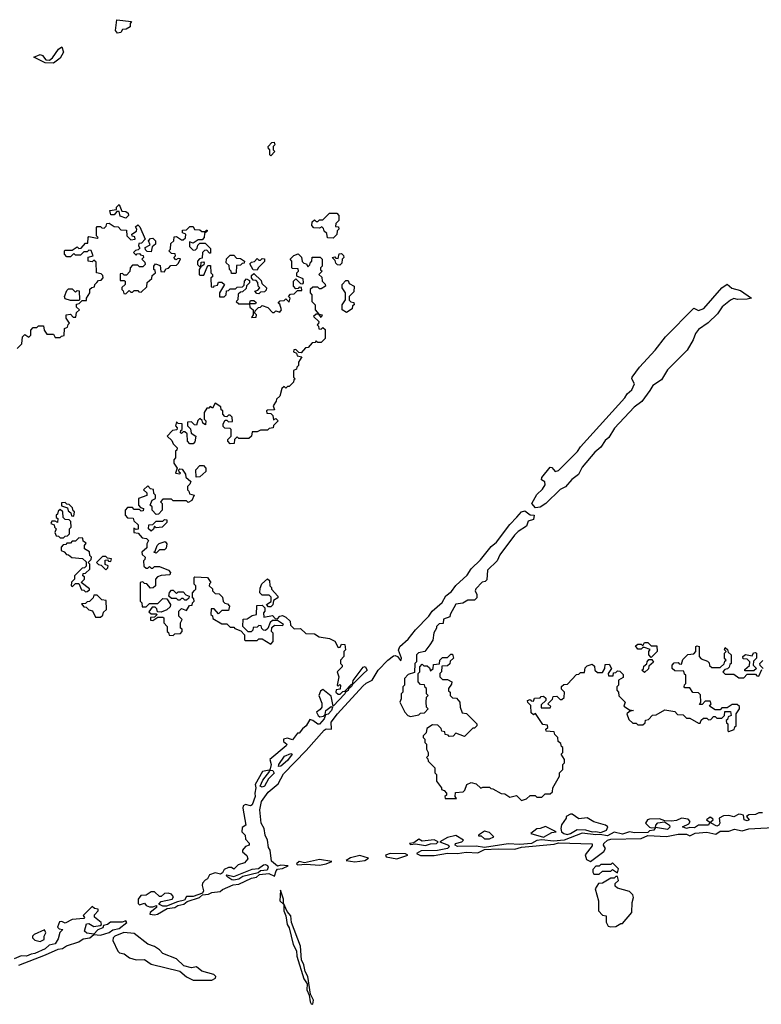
# Model space of a CAD drawing. Extents: x 1980017 to 2252640, y 74400 to 266395.
# Tile 257 of 388: x 2143824 to 2148229, y 179780 to 185628. Entities that reach past the tile are written whole.
import ezdxf

# ---------------------------------------------------------------- set-up
doc = ezdxf.new("R2010")
doc.units = 0

msp = doc.modelspace()

# ---------------------------------------------------------------- linework, layer by layer
at = {"layer": '0CON20XD'}
for points in [[(2144405, 185547.5), (2144392.5, 185565), (2144401.7, 185628.3), (2144488.3, 185618.3), (2144480, 185605), (2144480, 185585), (2144457, 185573), (2144435, 185570), (2144425, 185552.5), (2144405, 185547.5)], [(2144025, 185370), (2143975, 185372), (2143907.5, 185405), (2143945, 185422), (2143960, 185415), (2143979.3, 185389.3), (2144001.7, 185388.3), (2144019.2, 185400.8), (2144055, 185453.8), (2144075, 185466.2), (2144083.8, 185435), (2144065, 185400), (2144025, 185370)], [(2145315, 184820), (2145310, 184825), (2145310, 184855), (2145301.7, 184861.7), (2145300, 184875), (2145321.7, 184898.3), (2145335, 184900), (2145340, 184885), (2145330, 184875), (2145330, 184855), (2145340, 184845), (2145315, 184820)], [(2144455, 184450), (2144421.7, 184461.7), (2144415, 184490), (2144401.7, 184488.3), (2144385, 184470), (2144365, 184470), (2144360, 184495), (2144398.3, 184501.7), (2144400, 184515), (2144415, 184530), (2144431.7, 184491.7), (2144455, 184490), (2144468.3, 184478.3), (2144470, 184465), (2144455, 184450)], [(2145685, 184330), (2145651.7, 184331.7), (2145648.3, 184358.3), (2145631.7, 184371.7), (2145628.3, 184388.3), (2145618.3, 184398.3), (2145605, 184390), (2145571.7, 184391.7), (2145560, 184405), (2145561.7, 184428.3), (2145575, 184440), (2145585, 184430), (2145595, 184430), (2145605, 184440), (2145625, 184440), (2145665, 184480), (2145708.3, 184478.3), (2145720, 184465), (2145720, 184435), (2145701.7, 184418.3), (2145700, 184400), (2145718.3, 184398.3), (2145720, 184385), (2145710, 184375), (2145708.3, 184351.7), (2145685, 184330)], [(2143810, 183675), (2143837, 183703), (2143840, 183745), (2143855, 183757.5), (2143878.3, 183741.7), (2143890, 183755), (2143890, 183785), (2143905, 183800), (2143925, 183800), (2143935, 183810), (2143965, 183810), (2143970, 183785), (2143985, 183760), (2144025, 183760), (2144035, 183740), (2144065, 183740), (2144071.7, 183748.3), (2144088.3, 183751.7), (2144090, 183795), (2144108.3, 183801.7), (2144111.7, 183818.3), (2144120, 183825), (2144100, 183855), (2144100, 183875), (2144125, 183880), (2144141.7, 183861.7), (2144158.3, 183861.7), (2144161.7, 183888.3), (2144180, 183905), (2144161.7, 183921.7), (2144161.7, 183938.3), (2144178.3, 183941.7), (2144195, 183960), (2144220, 183960), (2144220, 183975), (2144240, 184005), (2144241.7, 184028.3), (2144251.7, 184038.3), (2144268.3, 184041.7), (2144270, 184055), (2144281.7, 184068.3), (2144291.7, 184078.3), (2144308.3, 184081.7), (2144320, 184095), (2144318.3, 184108.3), (2144308.3, 184118.3), (2144280, 184125), (2144278.3, 184188.3), (2144265, 184200), (2144255, 184190), (2144230, 184195), (2144231.7, 184218.3), (2144260, 184225), (2144248.3, 184258.3), (2144235, 184260), (2144225, 184250), (2144205, 184250), (2144185, 184230), (2144155, 184230), (2144145, 184240), (2144125, 184220), (2144105, 184220), (2144090, 184235), (2144090, 184255), (2144095, 184260), (2144135, 184260), (2144165, 184280), (2144175, 184270), (2144188.3, 184271.7), (2144215, 184300), (2144228.3, 184301.7), (2144230, 184335), (2144235, 184340), (2144285, 184330), (2144290, 184335), (2144280, 184345), (2144280, 184395), (2144285, 184400), (2144305, 184400), (2144311.7, 184391.7), (2144325, 184390), (2144338.3, 184401.7), (2144341.7, 184418.3), (2144355, 184420), (2144385, 184400), (2144408.3, 184398.3), (2144425, 184380), (2144458.3, 184378.3), (2144460, 184345), (2144485, 184320), (2144510, 184325), (2144508.3, 184338.3), (2144491.7, 184341.7), (2144490, 184355), (2144518.3, 184371.7), (2144520, 184385), (2144511.7, 184398.3), (2144525, 184410), (2144538.3, 184398.3), (2144570, 184325), (2144548.3, 184301.7), (2144531.7, 184298.3), (2144530, 184285), (2144538.3, 184271.7), (2144528.3, 184261.7), (2144511.7, 184258.3), (2144500, 184245), (2144515, 184230), (2144521.7, 184238.3), (2144535, 184240), (2144541.7, 184231.7), (2144558.3, 184228.3), (2144560, 184215), (2144550, 184205), (2144568.3, 184188.3), (2144570, 184175), (2144555, 184160), (2144535, 184160), (2144525, 184170), (2144495, 184170), (2144480, 184155), (2144478.3, 184131.7), (2144458.3, 184111.7), (2144445, 184110), (2144435, 184120), (2144421.7, 184118.3), (2144420, 184080), (2144445, 184080), (2144450, 184075), (2144450, 184055), (2144431.7, 184038.3), (2144430, 184025), (2144438.3, 184018.3), (2144441.7, 184001.7), (2144455, 184000), (2144475, 184020), (2144485, 184010), (2144495, 184010), (2144505, 184020), (2144525, 184020), (2144531.7, 184011.7), (2144545, 184010), (2144578.3, 184041.7), (2144581.7, 184068.3), (2144608.3, 184091.7), (2144611.7, 184108.3), (2144630, 184125), (2144628.3, 184138.3), (2144620, 184145), (2144620, 184165), (2144631.7, 184178.3), (2144658.3, 184168.3), (2144661.7, 184131.7), (2144685, 184130), (2144691.7, 184148.3), (2144708.3, 184151.7), (2144721.7, 184168.3), (2144755, 184170), (2144768.3, 184181.7), (2144778.3, 184208.3), (2144765, 184210), (2144751.7, 184201.7), (2144740, 184215), (2144750, 184225), (2144748.3, 184238.3), (2144725, 184240), (2144710, 184255), (2144720, 184265), (2144721.7, 184298.3), (2144740, 184315), (2144741.7, 184338.3), (2144755, 184340), (2144785, 184320), (2144795, 184320), (2144808.3, 184331.7), (2144810, 184355), (2144791.7, 184361.7), (2144791.7, 184378.3), (2144815, 184380), (2144835, 184400), (2144855, 184400), (2144861.7, 184381.7), (2144895, 184380), (2144905, 184370), (2144930, 184370), (2144931.7, 184378.3), (2144938.3, 184378.3), (2144938.3, 184371.7), (2144921.7, 184358.3), (2144920, 184335), (2144908.3, 184321.7), (2144885, 184320), (2144855, 184300), (2144831.7, 184308.3), (2144831.7, 184281.7), (2144855, 184260), (2144868.3, 184261.7), (2144878.3, 184271.7), (2144881.7, 184288.3), (2144895, 184300), (2144925, 184300), (2144958.3, 184268.3), (2144958.3, 184241.7), (2144951.7, 184241.7), (2144935, 184260), (2144921.7, 184258.3), (2144910, 184245), (2144908.3, 184211.7), (2144891.7, 184208.3), (2144880, 184195), (2144880, 184175), (2144895, 184160), (2144900, 184160), (2144901.7, 184188.3), (2144915, 184190), (2144920, 184185), (2144918.3, 184171.7), (2144900, 184160), (2144890, 184145), (2144890, 184115), (2144895, 184110), (2144918.3, 184111.7), (2144941.7, 184168.3), (2144958.3, 184168.3), (2144960, 184125), (2144970, 184115), (2144968.3, 184101.7), (2144960, 184095), (2144961.7, 184041.7), (2144975, 184040), (2144981.7, 184048.3), (2144998.3, 184051.7), (2145005, 184070), (2145025, 184070), (2145040, 184055), (2145010, 184005), (2145011.7, 183981.7), (2145038.3, 183981.7), (2145050, 183995), (2145051.7, 184018.3), (2145065, 184020), (2145075, 184030), (2145105, 184030), (2145115, 184040), (2145148.3, 184041.7), (2145158.3, 184051.7), (2145160, 184075), (2145171.7, 184088.3), (2145188.3, 184078.3), (2145190, 184065), (2145171.7, 184048.3), (2145168.3, 184031.7), (2145148.3, 184011.7), (2145135, 184010), (2145121.7, 183998.3), (2145120, 183965), (2145110, 183955), (2145125, 183940), (2145190, 183940), (2145195, 183960), (2145215, 183960), (2145228.3, 183948.3), (2145225, 183940), (2145190, 183940), (2145191.7, 183921.7), (2145210, 183905), (2145210, 183875), (2145200, 183860), (2145228.3, 183861.7), (2145230, 183875), (2145220, 183885), (2145221.7, 183898.3), (2145241.7, 183918.3), (2145255, 183920), (2145265, 183930), (2145298.3, 183918.3), (2145325, 183890), (2145335, 183890), (2145345, 183900), (2145368.3, 183891.7), (2145380, 183905), (2145368.3, 183938.3), (2145360, 183945), (2145371.7, 183958.3), (2145395, 183960), (2145405, 183970), (2145425, 183950), (2145430, 183975), (2145420, 183985), (2145431.7, 183998.3), (2145455, 184000), (2145475, 184020), (2145500, 184020), (2145498.3, 184038.3), (2145485, 184040), (2145478.3, 184031.7), (2145465, 184030), (2145450, 184045), (2145450, 184075), (2145465, 184090), (2145491.7, 184061.7), (2145505, 184060), (2145510, 184065), (2145508.3, 184088.3), (2145470, 184105), (2145470, 184125), (2145480, 184135), (2145478.3, 184148.3), (2145445, 184150), (2145440, 184155), (2145440, 184195), (2145430, 184205), (2145451.7, 184228.3), (2145478.3, 184238.3), (2145498.3, 184218.3), (2145501.7, 184191.7), (2145511.7, 184181.7), (2145528.3, 184178.3), (2145535, 184160), (2145548.3, 184171.7), (2145551.7, 184188.3), (2145560, 184195), (2145561.7, 184218.3), (2145608.3, 184218.3), (2145620, 184205), (2145620, 184165), (2145610, 184155), (2145611.7, 184141.7), (2145620, 184135), (2145600, 184115), (2145618.3, 184098.3), (2145620, 184075), (2145638.3, 184058.3), (2145640, 184045), (2145615, 184030), (2145605, 184030), (2145595, 184040), (2145565, 184040), (2145550, 184025), (2145550, 184005), (2145560, 183995), (2145560, 183955), (2145580, 183935), (2145580, 183905)], [(2144605, 184250), (2144581.7, 184251.7), (2144571.7, 184261.7), (2144570, 184275), (2144598.3, 184291.7), (2144590, 184315), (2144601.7, 184328.3), (2144615, 184330), (2144630, 184315), (2144630, 184295), (2144611.7, 184278.3), (2144605, 184250)], [(2145105, 184120), (2145081.7, 184121.7), (2145080, 184135), (2145070, 184145), (2145068.3, 184168.3), (2145050, 184185), (2145051.7, 184208.3), (2145075, 184230), (2145095, 184230), (2145111.7, 184211.7), (2145135, 184210), (2145160, 184195), (2145158.3, 184181.7), (2145145, 184180), (2145135, 184170), (2145111.7, 184168.3), (2145110, 184125), (2145105, 184120)], [(2145725, 184170), (2145711.7, 184171.7), (2145701.7, 184181.7), (2145698.3, 184198.3), (2145680, 184215), (2145695, 184220), (2145701.7, 184211.7), (2145715, 184210), (2145721.7, 184238.3), (2145735, 184240), (2145748.3, 184228.3), (2145750, 184215), (2145740, 184205), (2145738.3, 184181.7), (2145725, 184170)], [(2145235, 184140), (2145211.7, 184141.7), (2145191.7, 184178.3), (2145201.7, 184188.3), (2145218.3, 184191.7), (2145235, 184210), (2145245, 184200), (2145255, 184200), (2145265, 184210), (2145278.3, 184208.3), (2145278.3, 184191.7), (2145240, 184155), (2145235, 184140)], [(2145245, 184000), (2145231.7, 184001.7), (2145220, 184015), (2145238.3, 184021.7), (2145250, 184035), (2145240, 184045), (2145238.3, 184068.3), (2145228.3, 184078.3), (2145211.7, 184081.7), (2145200, 184095), (2145201.7, 184108.3), (2145215, 184120), (2145258.3, 184078.3), (2145261.7, 184061.7), (2145290, 184035), (2145288.3, 184021.7), (2145278.3, 184011.7), (2145255, 184010), (2145245, 184000)], [(2145765, 183890), (2145740, 183905), (2145740, 183935), (2145760, 183965), (2145760, 184005), (2145740, 184035), (2145740, 184055), (2145761.7, 184078.3), (2145775, 184080), (2145781.7, 184061.7), (2145810, 184045), (2145808.3, 184011.7), (2145780, 183985), (2145781.7, 183961.7), (2145791.7, 183951.7), (2145808.3, 183948.3), (2145810, 183935), (2145801.7, 183928.3), (2145798.3, 183911.7), (2145765, 183890)], [(2146888.3, 182728.3), (2146866, 182755), (2146895, 182807.5), (2146929.6, 182840.4), (2146945.6, 182865), (2146942.5, 182882.5), (2146922.5, 182895), (2146925, 182910), (2146975, 182970), (2146985, 182968.8), (2147005, 182945.6), (2147025, 182950), (2147137.3, 183062.7), (2147155, 183090.6), (2147418, 183382), (2147432.9, 183407), (2147460.3, 183429.7), (2147475.5, 183465), (2147460, 183495), (2147461.4, 183505), (2147504.6, 183565.4), (2147597.5, 183665), (2147659.2, 183745), (2147827.5, 183915), (2147855, 183900.9), (2147886.5, 183913.5), (2147995, 184036.4), (2148025, 184058), (2148054.6, 184034.6), (2148105, 184020), (2148170, 183975), (2148145, 183967.5), (2148087, 183967), (2148065, 183972.5), (2148045, 183962.5), (2147997, 183923), (2147969.3, 183880.7), (2147913, 183827), (2147855, 183787.5), (2147837.5, 183765), (2147823.3, 183726.7), (2147787.5, 183665), (2147670.7, 183549.3), (2147635, 183490), (2147583.6, 183456.4), (2147567.5, 183425), (2147519.3, 183360.7), (2147473.6, 183326.4), (2147357, 183203), (2147323, 183147), (2147300.7, 183129.3), (2147275, 183090), (2147240.7, 183059.3), (2147165, 182970), (2147143, 182927), (2147103.6, 182896.4), (2147066.4, 182853.6), (2147035, 182837.5), (2146950, 182755), (2146915, 182732.5), (2146888.3, 182728.3)], [(2144175, 183960), (2144125, 183960), (2144095, 183970), (2144090, 183985), (2144105, 184020), (2144115, 184030), (2144135, 184030), (2144155, 184010), (2144165, 184020), (2144178.3, 184018.3), (2144180, 183965), (2144175, 183960)], [(2145580, 183905), (2145600, 183880), (2145620, 183875), (2145615, 183860), (2145600, 183880), (2145585, 183880), (2145570, 183865), (2145600, 183835), (2145598.3, 183821.7), (2145590, 183815), (2145598.3, 183808.3), (2145601.7, 183791.7), (2145615, 183790), (2145625, 183800), (2145638.3, 183788.3), (2145637.5, 183735), (2145615, 183710), (2145595, 183710), (2145585, 183720), (2145578.3, 183711.7), (2145561.7, 183708.3), (2145538.3, 183681.7), (2145521.7, 183678.3), (2145495, 183650), (2145481.7, 183651.7), (2145465, 183670), (2145451.7, 183668.3), (2145450, 183655), (2145468.3, 183648.3), (2145471.7, 183631.7), (2145500, 183625), (2145480, 183595), (2145480, 183575), (2145470, 183565), (2145468.3, 183551.7), (2145450, 183545), (2145450, 183505), (2145460, 183495), (2145451.7, 183488.3), (2145450, 183475), (2145425, 183450), (2145415, 183450), (2145405, 183440), (2145395, 183450), (2145381.7, 183438.3), (2145368.3, 183391.7), (2145350, 183375), (2145348.3, 183361.7), (2145330, 183335), (2145338.3, 183311.7), (2145295, 183310), (2145290, 183305), (2145291.7, 183291.7), (2145315, 183290), (2145328.3, 183278.3), (2145331.7, 183251.7), (2145345, 183260), (2145360, 183245), (2145331.7, 183218.3), (2145330, 183205), (2145305, 183200), (2145295, 183190), (2145255, 183190), (2145235, 183180), (2145205, 183180), (2145200, 183155), (2145185, 183140), (2145125, 183140), (2145115, 183150), (2145100, 183135), (2145098.3, 183111.7), (2145075, 183110), (2145060, 183125), (2145060, 183135), (2145080, 183155), (2145080, 183195), (2145075, 183200), (2145041.7, 183201.7), (2145032.5, 183212.5), (2145032.5, 183227.5), (2145045, 183250), (2145055, 183250), (2145065, 183240), (2145088.3, 183241.7), (2145087, 183267), (2145075, 183280), (2145065, 183280), (2145055, 183270), (2145041.7, 183271.7), (2145030, 183285), (2145030, 183305), (2145021.7, 183311.7), (2145018.3, 183328.3), (2144985, 183350), (2144968.3, 183321.7), (2144955, 183330), (2144948.3, 183321.7), (2144935, 183320), (2144920, 183295), (2144920, 183255), (2144930, 183245), (2144928.3, 183221.7), (2144911.7, 183231.7), (2144908.3, 183248.3), (2144895, 183260), (2144881.7, 183248.3), (2144875, 183220), (2144861.7, 183221.7), (2144845, 183240), (2144821.7, 183238.3), (2144820, 183215), (2144838.3, 183198.3), (2144841.7, 183171.7), (2144870, 183155), (2144865, 183120), (2144855, 183110), (2144835, 183110), (2144820, 183125), (2144818.3, 183168.3), (2144805, 183180), (2144795, 183180), (2144785, 183170), (2144780, 183175), (2144781.7, 183188.3), (2144790, 183195), (2144788.3, 183228.3), (2144765, 183230), (2144755, 183240), (2144750, 183215), (2144760, 183205), (2144758.3, 183191.7), (2144731.7, 183188.3), (2144700, 183155), (2144728.3, 183128.3), (2144735, 183110), (2144760, 183085), (2144758.3, 183071.7), (2144750, 183065), (2144750, 183025), (2144740, 183015), (2144740, 182995), (2144760, 182965), (2144750, 182935), (2144775, 182930), (2144780, 182935), (2144771.7, 182941.7), (2144770, 182955), (2144775, 182960), (2144788.3, 182958.3), (2144808.3, 182928.3), (2144811.7, 182911.7), (2144840, 182885), (2144835, 182870), (2144820, 182855), (2144820, 182835), (2144828.3, 182828.3), (2144831.7, 182811.7), (2144860, 182805), (2144846.7, 182773.3), (2144825, 182760), (2144815, 182770), (2144735, 182770), (2144725, 182780), (2144675, 182780), (2144660, 182765), (2144670, 182755), (2144670, 182715), (2144648.3, 182691.7), (2144635, 182690), (2144610, 182715), (2144610, 182735), (2144600, 182745), (2144610, 182775), (2144630, 182785), (2144630, 182805), (2144620, 182815), (2144618.3, 182838.3), (2144601.7, 182841.7), (2144585, 182860), (2144560, 182835), (2144578.3, 182818.3), (2144578.3, 182801.7), (2144530, 182785), (2144530, 182745), (2144541.7, 182731.7), (2144560, 182725), (2144558.3, 182711.7), (2144545, 182710), (2144535, 182720), (2144505, 182720), (2144495, 182730), (2144465, 182730), (2144450, 182715), (2144450, 182685), (2144465, 182670), (2144498.3, 182668.3), (2144501.7, 182651.7), (2144528.3, 182628.3), (2144528.3, 182601.7), (2144515, 182600), (2144501.7, 182608.3), (2144501.7, 182581.7), (2144528.3, 182578.3), (2144551.7, 182551.7), (2144577, 182547), (2144590, 182535), (2144580, 182515), (2144578.3, 182491.7), (2144550, 182465), (2144551.7, 182451.7), (2144570, 182435), (2144568.3, 182421.7), (2144560, 182415), (2144561.7, 182381.7), (2144575, 182370), (2144585, 182370), (2144595, 182380), (2144605, 182370), (2144615, 182370), (2144625, 182380), (2144655, 182380), (2144708.3, 182358.3), (2144720, 182345), (2144715, 182330), (2144665, 182327.5), (2144641.7, 182318.3), (2144630, 182305), (2144630, 182265), (2144617, 182253), (2144601.7, 182251.7), (2144578.3, 182278.3), (2144565, 182280), (2144555, 182290), (2144540, 182285), (2144540, 182175), (2144550, 182165), (2144551.7, 182141.7), (2144575, 182140), (2144595, 182160), (2144645, 182160), (2144675, 182190), (2144698.3, 182188.3), (2144720, 182155), (2144718.3, 182141.7), (2144697.5, 182122.5), (2144665, 182110), (2144641.7, 182111.7), (2144638.3, 182128.3), (2144628.3, 182138.3), (2144611.7, 182138.3), (2144591.7, 182111.7), (2144605, 182100), (2144635, 182100), (2144640, 182095), (2144625, 182080), (2144601.7, 182078.3), (2144601.7, 182061.7), (2144615, 182060), (2144645, 182080), (2144675, 182080), (2144680, 182075), (2144680, 182045), (2144700, 182025), (2144700, 181995), (2144708.3, 181988.3), (2144711.7, 181971.7), (2144735, 181970), (2144745, 181980), (2144778.3, 181981.7), (2144790, 181995), (2144788.3, 182008.3), (2144780, 182015), (2144780, 182045), (2144790, 182065), (2144770, 182085), (2144770, 182115), (2144785, 182130), (2144815, 182120), (2144831.7, 182148.3), (2144848.3, 182151.7), (2144850, 182165), (2144860, 182175), (2144858.3, 182188.3), (2144850, 182195), (2144850, 182225), (2144861.7, 182238.3), (2144870, 182245), (2144870, 182265), (2144860, 182275), (2144860, 182315), (2144865, 182320), (2144940, 182315), (2144960, 182285), (2144951.7, 182278.3), (2144950, 182265), (2144968.3, 182248.3), (2144970, 182235), (2144985, 182220), (2145008.3, 182218.3), (2145028.3, 182198.3), (2145031.7, 182171.7), (2145041.7, 182161.7), (2145058.3, 182158.3), (2145070, 182145), (2145065, 182120), (2145025, 182120), (2145005, 182100), (2144978.3, 182128.3), (2144961.7, 182128.3), (2144960, 182095), (2144968.3, 182088.3), (2144971.7, 182071.7), (2145025, 182040), (2145055, 182040), (2145075, 182020), (2145095, 182020), (2145101.7, 182011.7), (2145138.3, 181998.3), (2145160, 181975), (2145160, 181945), (2145165, 181940), (2145235, 181940), (2145245, 181950), (2145265, 181950), (2145315, 181920), (2145330, 181935), (2145330, 181985), (2145320, 181995), (2145321.7, 182018.3), (2145338.3, 182031.7), (2145385, 182030), (2145390, 182035), (2145355, 182060), (2145325, 182060), (2145311.7, 182048.3), (2145298.3, 182011.7), (2145285, 182000), (2145271.7, 182001.7), (2145261.7, 182011.7), (2145258.3, 182028.3), (2145245, 182030), (2145235, 182020), (2145211.7, 182018.3), (2145208.3, 182001.7), (2145198.3, 181991.7), (2145181.7, 181991.7), (2145150, 182025), (2145151.7, 182068.3), (2145175, 182070), (2145205, 182090), (2145230, 182095), (2145231.7, 182148.3), (2145265, 182150), (2145280, 182135), (2145280, 182115), (2145272.5, 182105), (2145275, 182080), (2145325, 182090), (2145341.7, 182071.7), (2145355, 182070), (2145370, 182085), (2145385, 182090), (2145405, 182080), (2145430, 182055), (2145431.7, 182031.7), (2145455, 182010), (2145491.7, 182011.7), (2145523, 181983), (2145575, 181980), (2145603, 181963), (2145665, 181952.5), (2145696.4, 181936.4), (2145715, 181900), (2145728.3, 181901.7), (2145735, 181920), (2145755, 181917.5), (2145760, 181885), (2145750, 181875), (2145750, 181845), (2145730, 181825), (2145730, 181805), (2145740, 181795), (2145740, 181785), (2145710, 181755), (2145720, 181725), (2145710, 181675), (2145715, 181670), (2145725, 181680), (2145730, 181675), (2145728.3, 181651.7), (2145703, 181647), (2145702.5, 181635), (2145715, 181622.5), (2145727, 181623), (2145742.5, 181637.5), (2145755, 181640), (2145795, 181682.5), (2145800, 181680), (2145805, 181702.5), (2145865, 181782.5), (2145876.1, 181786.1), (2145888, 181765), (2145865, 181743.8), (2145800, 181680), (2145795, 181667.5), (2145776.7, 181653.3), (2145775, 181643.8), (2145757.5, 181632.5), (2145755, 181623.3), (2145685, 181550), (2145675, 181610), (2145625, 181650), (2145610.7, 181639.3), (2145600, 181615), (2145619.3, 181569.3), (2145619.2, 181545), (2145609.7, 181530.3), (2145587.5, 181515), (2145596.2, 181496.2), (2145607, 181487), (2145629.3, 181490.7), (2145638.3, 181501.7), (2145642, 181525), (2145675, 181548.8), (2145682.5, 181545), (2145675.7, 181525), (2145656.3, 181503.7), (2145640.7, 181499.3), (2145633.3, 181475), (2145605, 181444), (2145595, 181444), (2145566.1, 181466.1), (2145548.3, 181471.7), (2145526.4, 181433.6), (2145503.6, 181416.4), (2145485, 181390), (2145475, 181390), (2145445, 181350), (2145415, 181360), (2145390, 181355), (2145391.7, 181341.7), (2145410, 181325), (2145407.5, 181315), (2145310, 181235), (2145317.5, 181205), (2145310, 181170), (2145328.3, 181168.3), (2145335, 181153.3), (2145301.1, 181118.9), (2145277.5, 181075), (2145265, 181068.8), (2145253.3, 181075), (2145268.3, 181111.7), (2145310, 181165), (2145305, 181170), (2145267, 181163), (2145223.3, 181085), (2145227.5, 181065), (2145220, 181035), (2145222.9, 181015), (2145205.4, 180964.6), (2145195, 180958.8), (2145166.1, 180966.1)], [(2144871.7, 182911.7), (2144870, 182955), (2144895, 182980), (2144915, 182980), (2144930, 182965), (2144930, 182945), (2144895, 182912.5), (2144871.7, 182911.7)], [(2144085, 182550), (2144095, 182560), (2144108.3, 182561.7), (2144120, 182575), (2144120, 182605), (2144130, 182615), (2144127.5, 182647.5), (2144118.3, 182658.3), (2144095, 182660), (2144081.7, 182671.7), (2144080, 182705), (2144065, 182720), (2144051.7, 182708.3), (2144048.3, 182691.7), (2144040, 182685), (2144041.7, 182671.7), (2144050, 182665), (2144048.3, 182641.7), (2144035, 182650), (2144015, 182650), (2144010, 182635), (2144028.3, 182628.3), (2144030, 182615), (2144040, 182605), (2144032.5, 182582.5), (2144041.7, 182561.7), (2144055, 182560), (2144065, 182550), (2144085, 182550)], [(2144145, 182680), (2144150, 182705), (2144141.7, 182711.7), (2144138.3, 182728.3), (2144118.3, 182748.3), (2144105, 182750), (2144095, 182760), (2144071.7, 182758.3), (2144071.7, 182741.7), (2144108.3, 182728.3), (2144111.7, 182711.7), (2144128.3, 182698.3), (2144131.7, 182681.7), (2144145, 182680)], [(2145166.1, 180966.1), (2145151.7, 180958.3), (2145150, 180945), (2145167.5, 180845), (2145145, 180830), (2145143.3, 180805), (2145162.5, 180785), (2145165, 180760), (2145187, 180737), (2145187.5, 180725), (2145165, 180717.5), (2145147.5, 180695), (2145147.5, 180685), (2145173, 180663), (2145180, 180645), (2145159.3, 180620.7), (2145121.7, 180608.3), (2145095, 180582.5), (2145081.7, 180591.7), (2145065, 180592.5), (2145039.3, 180580.7), (2145028.8, 180561.2), (2145016.7, 180553.3), (2144985, 180560), (2144951.7, 180548.3), (2144940, 180525), (2144925, 180517.5), (2144910.4, 180499.5), (2144908, 180485), (2144916, 180454), (2144910, 180440), (2144855, 180420), (2144815, 180420), (2144802, 180398), (2144760.8, 180389.2), (2144697, 180363), (2144675, 180363.3), (2144650, 180375), (2144665, 180390), (2144730, 180405), (2144738.3, 180418.3), (2144725, 180433.3), (2144705, 180440), (2144685, 180437.5), (2144665, 180420), (2144655, 180420), (2144625, 180447.5), (2144605, 180447.5), (2144575, 180427.5), (2144543, 180427), (2144527.5, 180405), (2144528.3, 180378.3), (2144535, 180370), (2144565, 180380), (2144576, 180366), (2144595, 180359.2), (2144615, 180358.8), (2144637.5, 180367.5), (2144637.5, 180355), (2144598.8, 180325), (2144597.5, 180315), (2144625, 180310.5), (2144643.3, 180315), (2144700, 180350), (2144745, 180354.3), (2144762.7, 180367.3), (2144800, 180375), (2144818.8, 180391.2), (2144892.5, 180415), (2144910, 180430), (2144945, 180433.3), (2144965, 180444.3), (2145015, 180450), (2145028.5, 180461.5), (2145091.1, 180488.9), (2145125, 180492.9), (2145201.3, 180528.7), (2145230, 180535), (2145249.3, 180550.7), (2145303.6, 180556.4), (2145338.3, 180541.7), (2145346.9, 180573.1), (2145355, 180582), (2145385, 180586.7), (2145418.3, 180601.7), (2145375, 180606.9), (2145355, 180601.2), (2145320.3, 180630.3), (2145311.4, 180695), (2145302.1, 180712.1), (2145295.4, 180755.4), (2145281.2, 180785), (2145276.9, 180825), (2145258.8, 180855), (2145249.5, 180935), (2145260.8, 180985), (2145300.3, 181039.7), (2145359.6, 181090.4), (2145390.6, 181149.4), (2145525, 181287.1), (2145632, 181408), (2145645, 181416.7), (2145676.7, 181415), (2145674.3, 181455), (2145712.2, 181505), (2145861.3, 181668.7), (2145882.5, 181687.5), (2145918, 181705), (2145952.7, 181765), (2146010.8, 181825), (2146045, 181850), (2146055, 181851.2), (2146067.5, 181845), (2146085, 181822.5), (2146090, 181825), (2146092.5, 181835), (2146073.5, 181883.5), (2146081.5, 181905), (2146132, 181948), (2146175.5, 182005), (2146254.3, 182085), (2146273.1, 182115), (2146332.5, 182167.5), (2146355, 182205.7), (2146388.7, 182231.3), (2146415, 182268.1), (2146481.9, 182328.1), (2146505, 182365.8), (2146560.3, 182419.7), (2146625, 182500), (2146655.8, 182524.2), (2146735, 182630), (2146776.7, 182673.3), (2146805, 182705.7), (2146825, 182710.8), (2146855, 182687.5), (2146880, 182685), (2146875, 182660), (2146845, 182650), (2146835, 182620), (2146785, 182587.5), (2146763.6, 182566.4), (2146675, 182450), (2146660, 182415), (2146601.7, 182358.3), (2146598.3, 182301.7), (2146588.3, 182291.7), (2146571.7, 182288.3), (2146533, 182247), (2146530, 182235), (2146540, 182215), (2146540, 182195), (2146525, 182180), (2146485, 182180), (2146457, 182163), (2146415, 182157.5), (2146380, 182095), (2146378.3, 182081.7), (2146341.7, 182068.3), (2146338.3, 182041.7), (2146315, 182040), (2146300, 182025), (2146300, 182015), (2146283, 181987), (2146277, 181943), (2146260, 181915), (2146230, 181875), (2146192.5, 181867.5), (2146180, 181855), (2146180, 181815), (2146170, 181805), (2146168.3, 181751.7), (2146131.7, 181738.3), (2146110, 181715), (2146110, 181675), (2146100, 181665), (2146100, 181635), (2146090, 181625), (2146090, 181595), (2146082.5, 181575), (2146112.5, 181515), (2146130, 181495), (2146145, 181490), (2146195, 181500), (2146205, 181510), (2146228.3, 181511.7), (2146250, 181535), (2146240, 181545), (2146237.5, 181575), (2146240, 181605), (2146250, 181615), (2146240, 181625), (2146240, 181655), (2146231.7, 181661.7), (2146228.3, 181678.3), (2146205, 181680), (2146190, 181695), (2146190, 181745), (2146200, 181755), (2146200, 181785), (2146215, 181800), (2146225, 181790), (2146245, 181790), (2146258.3, 181778.3), (2146265, 181760), (2146280, 181775), (2146281.7, 181798.3), (2146318.3, 181801.7), (2146320, 181825), (2146335, 181840), (2146365, 181840), (2146385, 181860), (2146395, 181860), (2146400, 181835), (2146381.7, 181818.3), (2146378.3, 181801.7), (2146365, 181790), (2146331.7, 181788.3), (2146330, 181755), (2146320, 181745), (2146320, 181725), (2146335, 181710), (2146365, 181710), (2146390, 181695), (2146388.3, 181681.7), (2146370, 181655), (2146371.7, 181641.7), (2146380, 181635), (2146380, 181615), (2146395, 181600), (2146418.3, 181598.3), (2146437.5, 181575), (2146440, 181545), (2146451.7, 181511.7), (2146478.3, 181508.3), (2146540, 181445), (2146540, 181435), (2146525, 181420), (2146515, 181420), (2146465, 181370), (2146415, 181390), (2146398.3, 181371.7), (2146375, 181370), (2146368.3, 181378.3), (2146351.7, 181381.7), (2146348.3, 181398.3), (2146331.7, 181401.7), (2146328.3, 181418.3), (2146308.3, 181438.3), (2146275, 181440), (2146241.7, 181418.3), (2146238.3, 181391.7), (2146220, 181375), (2146220, 181365), (2146230, 181355), (2146230, 181335), (2146240, 181325), (2146240, 181295), (2146250, 181275), (2146250, 181255), (2146240, 181245), (2146248.3, 181238.3), (2146250, 181225), (2146290, 181185), (2146290, 181155), (2146300, 181145), (2146300, 181105), (2146330, 181065), (2146330, 181055), (2146345, 181050), (2146360, 181035), (2146358.3, 181021.7), (2146350, 181015), (2146351.7, 181001.7), (2146418.3, 181001.7), (2146410, 181015), (2146411.7, 181038.3), (2146458.3, 181041.7), (2146468.3, 181051.7), (2146480, 181085), (2146505, 181097.5), (2146535, 181090), (2146563, 181063), (2146575, 181070), (2146615, 181070), (2146621.7, 181061.7), (2146635, 181060), (2146683, 181033), (2146705, 181030), (2146735, 181010), (2146775, 181020), (2146805, 180990), (2146835, 181000), (2146855, 181020), (2146885, 181020), (2146895, 181010), (2146925, 181010), (2146945, 181030), (2146975, 181030), (2146988.3, 181041.7), (2146990, 181065), (2147030, 181135), (2147030, 181155), (2147050, 181175), (2147050, 181205), (2147060, 181215), (2147060, 181235), (2147040, 181265), (2147050, 181275), (2147050, 181305), (2147041.7, 181311.7), (2147038.3, 181328.3), (2147021.7, 181341.7), (2147020, 181365), (2147001.7, 181381.7), (2146998.3, 181398.3), (2146951.7, 181401.7), (2146950, 181415), (2146960, 181425), (2146958.3, 181438.3), (2146931.7, 181441.7), (2146888.3, 181508.3), (2146875, 181500), (2146861.7, 181511.7), (2146860, 181555), (2146841.7, 181571.7), (2146840, 181585), (2146855, 181590), (2146861.7, 181581.7), (2146875, 181580), (2146881.7, 181598.3), (2146915, 181600), (2146921.7, 181608.3), (2146935, 181610), (2146948.3, 181598.3), (2146950, 181585), (2146921.7, 181558.3), (2146921.7, 181541.7), (2146975, 181540), (2146978.3, 181548.3), (2146960, 181565), (2146988.3, 181591.7), (2146991.7, 181608.3), (2147015, 181610), (2147035, 181590), (2147045, 181590), (2147058.3, 181601.7), (2147060, 181635), (2147041.7, 181651.7), (2147041.7, 181668.3), (2147055, 181680), (2147078.3, 181681.7), (2147131.7, 181738.3), (2147145, 181740), (2147155, 181750), (2147178.3, 181751.7), (2147181.7, 181778.3), (2147195, 181790), (2147225, 181800), (2147238.3, 181788.3), (2147240, 181765), (2147255, 181750), (2147285, 181750), (2147300, 181775), (2147301.7, 181798.3), (2147325, 181800), (2147340, 181775), (2147320, 181745), (2147321.7, 181731.7), (2147348.3, 181731.7), (2147351.7, 181748.3), (2147365, 181750), (2147375, 181760), (2147388.3, 181758.3), (2147408.3, 181738.3), (2147408.3, 181721.7), (2147380, 181705), (2147380, 181675), (2147370, 181665), (2147370, 181645), (2147380, 181635), (2147381.7, 181611.7), (2147420, 181575), (2147411.7, 181551.7), (2147445, 181530), (2147470, 181525), (2147445, 181520), (2147430, 181505), (2147441.7, 181471.7), (2147465, 181450), (2147485, 181450), (2147495, 181440), (2147525, 181440), (2147538.3, 181451.7), (2147541.7, 181468.3), (2147558.3, 181471.7), (2147581.7, 181498.3), (2147605, 181500), (2147655, 181530), (2147715, 181520), (2147731.7, 181501.7), (2147765, 181500), (2147785, 181480), (2147805, 181480), (2147855, 181450), (2147865, 181450), (2147871.7, 181468.3), (2147885, 181480), (2147905, 181480), (2147915, 181470), (2147928.3, 181471.7), (2147945, 181490), (2147955, 181490), (2147965, 181480), (2147995, 181480), (2148010, 181495), (2148011.7, 181518.3), (2148045, 181520), (2148050, 181495), (2148031.7, 181488.3), (2148028.3, 181471.7), (2148020, 181465), (2148021.7, 181451.7), (2148030, 181445), (2148030, 181405), (2148035, 181400), (2148068.3, 181411.7), (2148071.7, 181428.3), (2148080, 181435), (2148080, 181505), (2148100, 181535), (2148098.3, 181548.3), (2148085, 181560), (2148055, 181560), (2148025, 181540), (2147995, 181540), (2147985, 181530), (2147955, 181530), (2147921.7, 181551.7), (2147930, 181565), (2147925, 181580), (2147895, 181580), (2147878.3, 181561.7), (2147861.7, 181561.7), (2147870, 181575), (2147868.3, 181618.3), (2147855, 181630), (2147821.7, 181631.7), (2147805, 181660), (2147775, 181660), (2147770, 181665), (2147771.7, 181678.3), (2147780, 181685), (2147780, 181735), (2147771.7, 181741.7), (2147768.3, 181758.3), (2147715, 181760), (2147700, 181775), (2147700, 181795), (2147711.7, 181808.3), (2147735, 181810), (2147741.7, 181801.7), (2147755, 181800), (2147761.7, 181828.3), (2147791.7, 181858.3), (2147828.3, 181861.7), (2147840, 181875), (2147840, 181905), (2147845, 181910), (2147860, 181905), (2147860, 181845), (2147871.7, 181831.7), (2147908.3, 181818.3), (2147918.3, 181808.3), (2147921.7, 181791.7), (2147935, 181780), (2147985, 181780), (2148008.3, 181801.7), (2148011.7, 181818.3), (2148020, 181825), (2148010, 181835), (2148010, 181865), (2148020, 181875), (2148010, 181885), (2148015, 181900), (2148028.3, 181888.3), (2148031.7, 181871.7), (2148050, 181855), (2148050, 181805), (2148041.7, 181798.3), (2148038.3, 181781.7), (2148028.3, 181771.7), (2148011.7, 181768.3), (2148000, 181755), (2148015, 181740)], [(2144605, 182590), (2144590, 182605), (2144591.7, 182628.3), (2144615, 182630), (2144635, 182650), (2144675, 182650), (2144685, 182660), (2144698.3, 182658.3), (2144698.3, 182641.7), (2144670, 182615), (2144635, 182610), (2144625, 182620), (2144618.3, 182601.7), (2144605, 182590)], [(2144215, 182230), (2144225, 182232.5), (2144238.3, 182241.7), (2144238.3, 182248.3), (2144190, 182285), (2144210, 182305), (2144208.3, 182318.3), (2144200, 182325), (2144201.7, 182338.3), (2144215, 182340), (2144240, 182365), (2144240, 182395), (2144230, 182405), (2144248.3, 182421.7), (2144250, 182435), (2144240, 182445), (2144238.3, 182468.3), (2144210, 182485), (2144210, 182505), (2144218.3, 182518.3), (2144201.7, 182531.7), (2144198.3, 182548.3), (2144175, 182550), (2144155, 182530), (2144135, 182530), (2144125, 182520), (2144105, 182520), (2144098.3, 182511.7), (2144081.7, 182508.3), (2144070, 182495), (2144070, 182475), (2144088.3, 182468.3), (2144101.7, 182451.7), (2144115, 182450), (2144133, 182433), (2144197.5, 182427.5), (2144218.3, 182408.3), (2144218.3, 182381.7), (2144208.3, 182371.7), (2144195, 182370), (2144150, 182325), (2144150, 182305), (2144131.7, 182288.3), (2144130, 182265), (2144138.3, 182261.7), (2144155, 182280), (2144175, 182280), (2144191.7, 182241.7), (2144205, 182240), (2144215, 182230)], [(2144635, 182460), (2144620, 182465), (2144628.3, 182471.7), (2144640, 182505), (2144653, 182517), (2144688.3, 182528.3), (2144697.5, 182515), (2144695, 182490), (2144685, 182480), (2144655, 182480), (2144635, 182460)], [(2144335, 182360), (2144348.3, 182371.7), (2144350, 182385), (2144331.7, 182391.7), (2144331.7, 182418.3), (2144345, 182420), (2144351.7, 182411.7), (2144365, 182410), (2144370, 182425), (2144345, 182430), (2144335, 182440), (2144315, 182440), (2144280, 182405), (2144291.7, 182391.7), (2144308.3, 182388.3), (2144335, 182360)], [(2145315, 182140), (2145301.7, 182141.7), (2145290, 182155), (2145318.3, 182171.7), (2145318.3, 182198.3), (2145305, 182210), (2145265, 182210), (2145250, 182225), (2145251.7, 182251.7), (2145263, 182277), (2145295, 182307.5), (2145307, 182297), (2145310, 182265), (2145320, 182255), (2145320, 182245), (2145357.5, 182205), (2145356.4, 182193.6), (2145331.7, 182178.3), (2145327, 182153), (2145315, 182140)], [(2144815, 182180), (2144805, 182180), (2144795, 182190), (2144785, 182190), (2144775, 182180), (2144765, 182180), (2144755, 182190), (2144725, 182190), (2144710, 182205), (2144713, 182227), (2144725, 182240), (2144735, 182240), (2144755, 182220), (2144765, 182230), (2144795, 182230), (2144811.7, 182211.7), (2144830, 182205), (2144828.3, 182191.7), (2144815, 182180)], [(2144305, 182080), (2144318.3, 182091.7), (2144321.7, 182108.3), (2144340, 182125), (2144338.3, 182178.3), (2144311.7, 182181.7), (2144285, 182210), (2144265, 182210), (2144260, 182195), (2144238.3, 182171.7), (2144225, 182170), (2144215, 182160), (2144191.7, 182158.3), (2144205, 182140), (2144218.3, 182138.3), (2144235, 182122.5), (2144257.5, 182117.5), (2144275, 182080), (2144305, 182080)], [(2147575, 181840), (2147560, 181855), (2147560, 181875), (2147568.3, 181888.3), (2147535, 181900), (2147525, 181900), (2147515, 181890), (2147495, 181890), (2147481.7, 181908.3), (2147495, 181920), (2147515, 181920), (2147525, 181910), (2147535, 181930), (2147555, 181930), (2147575, 181910), (2147608.3, 181908.3), (2147610, 181875), (2147575, 181840)], [(2147535, 181750), (2147520, 181765), (2147528.3, 181771.7), (2147531.7, 181788.3), (2147548.3, 181801.7), (2147550, 181815), (2147561.7, 181828.3), (2147578.3, 181828.3), (2147588.3, 181811.7), (2147561.7, 181788.3), (2147558.3, 181771.7), (2147535, 181750)], [(2148185, 181760), (2148131.7, 181761.7), (2148131.7, 181768.3), (2148158.3, 181791.7), (2148160, 181815), (2148145, 181830), (2148121.7, 181831.7), (2148120, 181845), (2148135, 181857.5), (2148175, 181850), (2148181.7, 181868.3), (2148195, 181870), (2148200, 181865), (2148200, 181835), (2148181.7, 181818.3), (2148180, 181795), (2148200, 181775), (2148185, 181760)], [(2148015, 181740), (2148065, 181740), (2148095, 181720), (2148125, 181720), (2148145, 181740), (2148195, 181740), (2148201.7, 181731.7), (2148215, 181730), (2148231.7, 181768.3)], [(2148240, 181775), (2148221.7, 181791.7), (2148220, 181805), (2148238.3, 181821.7)], [(2145362, 181192), (2145363.3, 181205), (2145396.1, 181253.9), (2145435, 181270), (2145443.3, 181265), (2145415, 181228), (2145375, 181193.8), (2145362, 181192)], [(2148235, 180916.7), (2148215, 180916.7), (2148195, 180907.5), (2148154, 180906), (2148140, 180895), (2148157.5, 180875), (2148145, 180868.8), (2148127.5, 180875), (2148122.5, 180902.5), (2148108.3, 180908.3), (2148095, 180908.8), (2148065, 180893.3), (2148035, 180901.2), (2148005, 180900), (2147977.5, 180885), (2147982.5, 180855), (2147976.6, 180843.4), (2147965, 180838.1), (2147930, 180855), (2147930, 180865), (2147942.5, 180875), (2147941.7, 180881.7), (2147925, 180892.5), (2147902.5, 180875), (2147922.5, 180862.5), (2147915, 180844.2), (2147855, 180843.8), (2147831.2, 180828.8), (2147805, 180830), (2147785, 180823.8), (2147760, 180835), (2147798.3, 180851.7), (2147806.7, 180866.7), (2147795, 180880), (2147753.9, 180886.1), (2147725, 180872.5), (2147695, 180867.5), (2147655, 180870), (2147625, 180882.5), (2147565, 180880), (2147552.5, 180875), (2147540, 180855), (2147565, 180832.5), (2147575, 180827.5), (2147600, 180830), (2147602.5, 180845), (2147615, 180857.5), (2147653, 180863), (2147683.8, 180843.8), (2147685, 180832.5), (2147671.4, 180818.6), (2147600, 180830), (2147590, 180815), (2147565, 180810), (2147555, 180801.2), (2147475, 180797.8), (2147445, 180804.2), (2147405, 180790.8), (2147355, 180803.3), (2147315, 180780), (2147269.6, 180789.5), (2147245, 180785.8), (2147164.4, 180795.6), (2147057.5, 180755), (2146995, 180748.1), (2146925, 180757.5), (2146895, 180752), (2146864.2, 180735.8), (2146795, 180730), (2146725, 180733.1), (2146585, 180711.2), (2146535, 180720), (2146425, 180716.7), (2146410, 180725), (2146412.5, 180735), (2146450, 180745), (2146460, 180755), (2146415, 180782.5), (2146365, 180770), (2146320, 180745), (2146370, 180725), (2146374, 180715), (2146365.5, 180704.5), (2146305, 180692.9), (2146208.8, 180691.2), (2146180, 180675), (2146204.5, 180664.5), (2146285, 180663.5), (2146365, 180676.9), (2146425, 180675.6), (2146475, 180683.5), (2146545, 180679.2), (2146585, 180698.8), (2146665.6, 180704.4), (2146765, 180700.8), (2146805, 180713.8), (2146999.4, 180730.6), (2147025, 180738.8), (2147223.8, 180733.8), (2147225, 180721.2), (2147182.5, 180667.5), (2147190.7, 180640.7), (2147215, 180627.5), (2147293, 180687), (2147302.5, 180705), (2147292, 180725), (2147294, 180735), (2147315, 180754), (2147335, 180761.4), (2147515, 180765.7), (2147555, 180782), (2147665, 180776), (2147735, 180791.2), (2147785, 180790), (2147805, 180781.2), (2147835, 180797.5), (2147905, 180803.3), (2147958.8, 180791.2), (2147985, 180808), (2148035, 180809.2), (2148070, 180820), (2148115, 180810), (2148155, 180821.9), (2148335, 180832.9)], [(2147075, 180788), (2147095, 180793.8), (2147135, 180817.9), (2147185, 180816.4), (2147223.9, 180803.9), (2147245, 180807.1), (2147275, 180801.2), (2147310, 180815), (2147316.7, 180835), (2147303.9, 180843.9), (2147235, 180863.3), (2147195, 180887.5), (2147145, 180882.5), (2147105, 180910), (2147095, 180910), (2147070, 180895), (2147070, 180885), (2147043, 180847), (2147037.5, 180825), (2147042.5, 180805), (2147056.7, 180795), (2147075, 180788)], [(2146935, 180773.3), (2146985, 180800), (2147010, 180805), (2146946.1, 180836.1), (2146915, 180823.3), (2146895, 180822.5), (2146860, 180795), (2146935, 180773.3)], [(2146615, 180763.8), (2146640, 180775), (2146615, 180800), (2146585, 180807.5), (2146550, 180785), (2146550, 180780), (2146565, 180780), (2146585, 180763.8), (2146615, 180763.8)], [(2146235, 180724.2), (2146265, 180733.8), (2146300, 180735), (2146310, 180745), (2146285, 180756.7), (2146215, 180748.8), (2146195, 180760), (2146165, 180740), (2146140, 180735), (2146145, 180730), (2146175, 180732.5), (2146235, 180724.2)], [(2145815, 180627.1), (2145875, 180634.3), (2145895, 180647.5), (2145845, 180663.8), (2145789.6, 180650.5), (2145763.3, 180635), (2145815, 180627.1)], [(2146065, 180644.4), (2146130, 180665), (2146115, 180673.3), (2146025, 180676.2), (2145997.5, 180665), (2146000, 180655), (2146065, 180644.4)], [(2145095, 180516.7), (2145085, 180520), (2145060, 180535), (2145050, 180545), (2145055, 180550), (2145095, 180540), (2145205, 180582), (2145243.3, 180586.7), (2145271.2, 180608.8), (2145285, 180611.2), (2145296.2, 180605), (2145300, 180595), (2145293.8, 180576.2), (2145255, 180572.5), (2145240, 180560), (2145150, 180540), (2145125, 180524), (2145095, 180516.7)], [(2145605, 180605.8), (2145645, 180614.2), (2145677.5, 180627.5), (2145605, 180640), (2145515, 180620), (2145485, 180627.5), (2145467.5, 180615), (2145475, 180607.5), (2145525, 180612), (2145605, 180605.8)], [(2147265, 180552.5), (2147285, 180570), (2147335, 180570), (2147345, 180580), (2147375, 180560), (2147380, 180585), (2147345, 180620), (2147335, 180610), (2147275, 180610), (2147265, 180600), (2147245, 180600), (2147228.3, 180581.7), (2147227.5, 180565), (2147235, 180552.5), (2147265, 180552.5)], [(2147335, 180240), (2147365, 180242.5), (2147395, 180260), (2147405, 180260), (2147460, 180325), (2147461.2, 180385), (2147470, 180415), (2147465, 180430), (2147445, 180450), (2147375, 180470), (2147361.7, 180481.7), (2147361.7, 180498.3), (2147380, 180515), (2147375, 180540), (2147365, 180540), (2147355, 180530), (2147335, 180530), (2147285, 180500), (2147261.7, 180498.3), (2147242.5, 180465), (2147262.5, 180395), (2147262.5, 180335), (2147285, 180310), (2147307.5, 180305), (2147308.3, 180268.3), (2147320, 180245), (2147335, 180240)], [(2145565, 179780), (2145570, 179805), (2145550.7, 179840.7), (2145535.5, 179945.5), (2145519.2, 179975), (2145511.9, 180015), (2145496.9, 180045), (2145492.5, 180125), (2145438.1, 180265), (2145434.3, 180305), (2145412.1, 180332.1), (2145391.7, 180381.7), (2145391.1, 180405), (2145373, 180457), (2145369.4, 180395), (2145393.3, 180373.3), (2145392.2, 180335), (2145404.6, 180304.6), (2145411.9, 180255), (2145424.6, 180234.6), (2145447.5, 180135), (2145467.5, 180097.5), (2145471.1, 180065), (2145511.4, 179931.4), (2145531.2, 179901.2), (2145528.8, 179865), (2145543.9, 179833.9), (2145548.8, 179795), (2145555, 179782.5), (2145565, 179780)], [(2143818.3, 180011.7), (2143976.9, 180073.1), (2144052.6, 180107.4), (2144077.7, 180112.3), (2144102.5, 180127.5), (2144175, 180151.1), (2144201.4, 180168.6), (2144240, 180175), (2144265, 180193.8), (2144305, 180190.6), (2144355, 180207.5), (2144377.5, 180222.5), (2144415, 180230.6), (2144460, 180265), (2144455, 180276.7), (2144433, 180267), (2144363, 180267), (2144345, 180253.8), (2144321.7, 180248.3), (2144317.5, 180235), (2144288.3, 180221.7), (2144265, 180197.5), (2144223.3, 180203.3), (2144210, 180215), (2144221.7, 180258.3), (2144235, 180260), (2144265, 180242.5), (2144301.7, 180248.3), (2144310, 180255), (2144307.5, 180265), (2144268.3, 180298.3), (2144268.3, 180311.7), (2144290, 180335), (2144290, 180345), (2144268.3, 180348.3), (2144255, 180360), (2144201.7, 180308.3), (2144210, 180295), (2144205, 180290), (2144135, 180283.8), (2144095, 180262.5), (2144075, 180272.5), (2144060.7, 180269.3), (2144048.3, 180238.3), (2144058.3, 180228.3), (2144080, 180225), (2144063, 180207), (2144051.7, 180168.3), (2144035, 180140), (2143999.3, 180130.7), (2143975, 180108.8), (2143915, 180080.8), (2143891.4, 180078.6), (2143865, 180066.2), (2143832.5, 180067.5), (2143790.7, 180050.7)], [(2143945, 180152.5), (2143970, 180165), (2143970, 180185), (2143980, 180205), (2143971.7, 180221.7), (2143910, 180195), (2143900, 180185), (2143900, 180175), (2143915, 180160), (2143945, 180152.5)], [(2144965, 179923.3), (2144987.5, 179935), (2144990, 179945), (2144977, 179957), (2144905, 179976.7), (2144875, 180002.5), (2144845, 179996.7), (2144799.3, 180009.3), (2144755, 180050), (2144675, 180081.2), (2144655, 180103.3), (2144625, 180123.3), (2144585, 180136.7), (2144505, 180200), (2144443.5, 180206.5), (2144390, 180185), (2144378.8, 180175), (2144378.3, 180158.3), (2144407.5, 180095), (2144416.4, 180086.4), (2144445, 180080), (2144476.4, 180056.4), (2144516.4, 180043.6), (2144566.4, 180046.4), (2144605, 180018.8), (2144775, 179976.7), (2144815, 179942.5), (2144855, 179923.3), (2144965, 179923.3)]]:
    msp.add_lwpolyline(points, dxfattribs=at)

doc.saveas('drawing.dxf')
